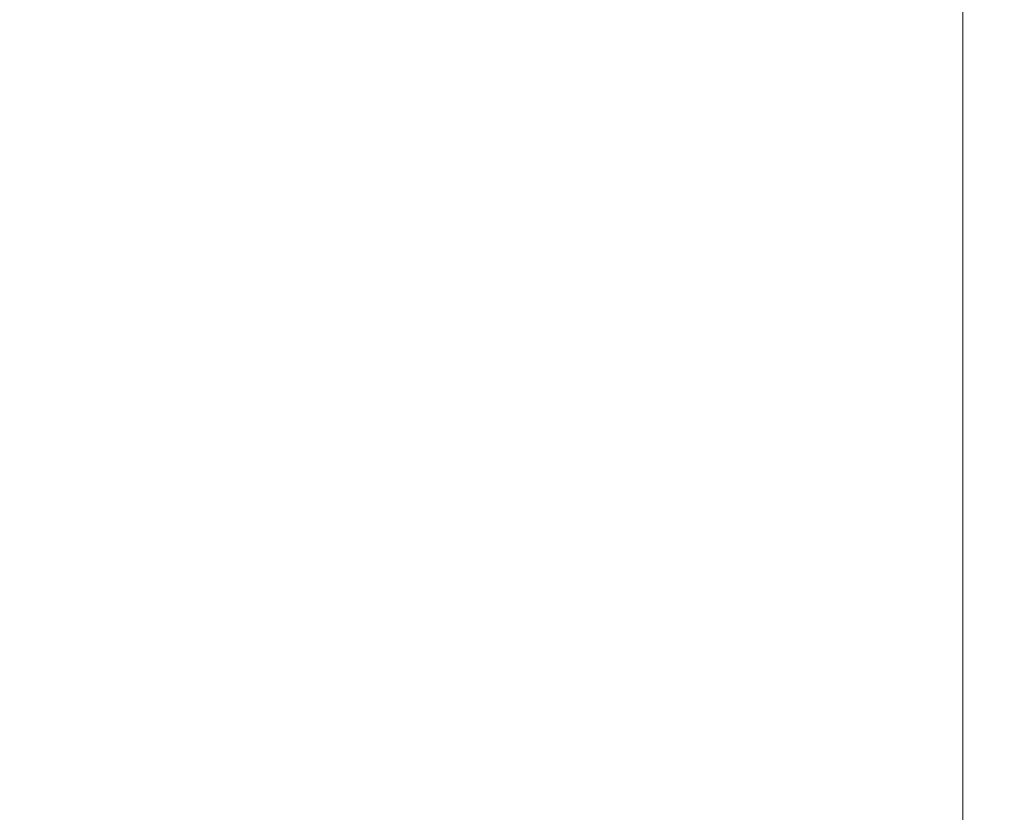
# Model space of a CAD drawing. Header units: inches. Extents: x -774 to 289, y -440 to 407.
# Tile 595 of 656: x 73 to 96, y 206 to 224. Entities that reach past the tile are written whole.
import ezdxf

# ---------------------------------------------------------------- set-up
doc = ezdxf.new("R2010")
doc.units = ezdxf.units.IN
doc.header["$MEASUREMENT"] = 0
doc.layers.add('A-FLOR', color=192, linetype='Continuous', lineweight=13)
doc.layers.add('A-ROOF', color=132, linetype='Continuous', lineweight=13)

msp = doc.modelspace()

# ---------------------------------------------------------------- meshes
at = {"layer": 'A-FLOR'}
mesh = msp.add_polyface(dxfattribs=at)
corners = [(135.445, 302.644, -12), (135.445, -125.356, -12), (-160.555, -125.356, -12), (-160.555, 302.644, -12)]
mesh.append_faces([[corners[k] for k in face] for face in [(2, 3, 0, 1)]])
mesh = msp.add_polyface(dxfattribs=at)
corners = [(135.445, 302.644), (-160.555, 302.644), (-160.555, -125.356), (135.445, -125.356)]
mesh.append_faces([[corners[k] for k in face] for face in [(2, 3, 0, 1)]])
mesh = msp.add_polyface(dxfattribs=at)
corners = [(127.445, 294.644, 109.25), (127.445, -117.356, 109.25), (-152.555, -117.356, 109.25), (-152.555, -13.356, 109.25), (-104.555, -13.356, 109.25), (-104.555, 173.644, 109.25), (-152.555, 173.644, 109.25), (-152.555, 294.644, 109.25)]
mesh.append_faces([[corners[k] for k in face] for face in [(4, 1, 2, 3)]], dxfattribs={"vtx0": -1})
mesh.append_faces([[corners[k] for k in face] for face in [(1, 4, 5)]], dxfattribs={"vtx0": -1, "vtx2": -1})
mesh.append_faces([[corners[k] for k in face] for face in [(5, 7, 0, 1)]], dxfattribs={"vtx0": -1, "vtx3": -1})
mesh.append_faces([[corners[k] for k in face] for face in [(6, 7, 5)]], dxfattribs={"vtx1": -1})
mesh = msp.add_polyface(dxfattribs=at)
corners = [(127.445, -117.356, 120), (127.445, 294.644, 120), (-152.555, 294.644, 120), (-152.555, 173.644, 120), (-104.555, 173.644, 120), (-104.555, -13.356, 120), (-152.555, -13.356, 120), (-152.555, -117.356, 120)]
mesh.append_faces([[corners[k] for k in face] for face in [(5, 0, 4)]], dxfattribs={"vtx0": -1, "vtx1": -1})
mesh.append_faces([[corners[k] for k in face] for face in [(7, 0, 5, 6)]], dxfattribs={"vtx1": -1})
mesh.append_faces([[corners[k] for k in face] for face in [(1, 2, 4, 0)]], dxfattribs={"vtx1": -1, "vtx2": -1})
mesh.append_faces([[corners[k] for k in face] for face in [(2, 3, 4)]], dxfattribs={"vtx2": -1})
at = {"layer": 'A-ROOF'}
mesh = msp.add_polyface(dxfattribs=at)
corners = [(-12.555, -137.356, 318.651), (69.914, -137.356, 277.416), (104.275, -137.356, 260.236), (104.275, 314.644, 260.236), (69.914, 314.644, 277.416), (-12.555, 314.644, 318.651)]
mesh.append_faces([[corners[k] for k in face] for face in [(5, 0, 1, 4)]], dxfattribs={"vtx2": -1})
mesh.append_faces([[corners[k] for k in face] for face in [(1, 2, 3, 4)]], dxfattribs={"vtx3": -1})
mesh = msp.add_polyface(dxfattribs=at)
corners = [(-12.555, -137.356, 305.234), (-12.555, 314.644, 305.234), (69.914, 314.644, 264), (94.828, 314.644, 251.543), (94.828, -137.356, 251.543), (69.914, -137.356, 264)]
mesh.append_faces([[corners[k] for k in face] for face in [(3, 4, 5, 2)]], dxfattribs={"vtx2": -1})
mesh.append_faces([[corners[k] for k in face] for face in [(5, 0, 1, 2)]], dxfattribs={"vtx3": -1})
mesh = msp.add_polyface(dxfattribs=at)
corners = [(147.445, 314.644, 120), (147.445, -137.356, 120), (94.828, -137.356, 251.543), (94.828, 314.644, 251.543)]
mesh.append_faces([[corners[k] for k in face] for face in [(0, 1, 2, 3)]])

doc.saveas('drawing.dxf')
